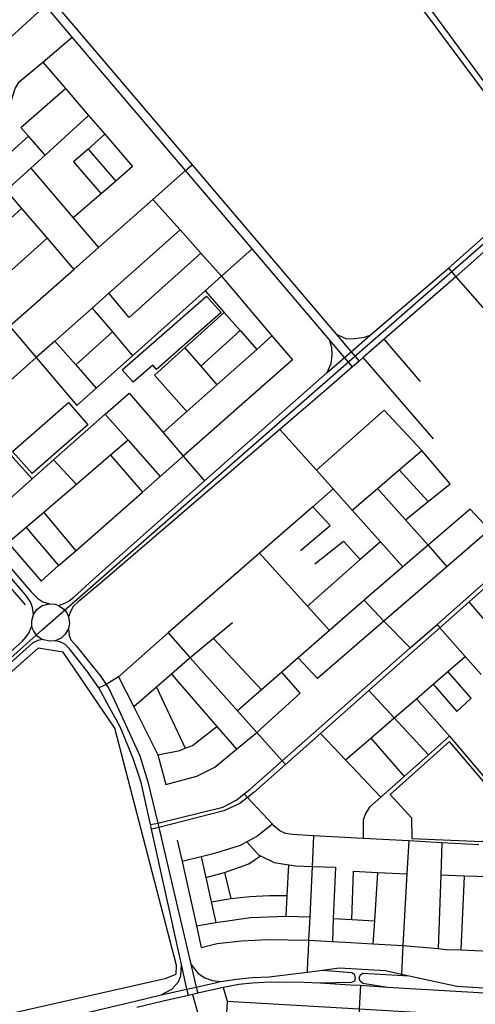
# Model space of a CAD drawing. Header units: millimetres. Extents: x 664923 to 767831, y 3118803 to 3207600.
# Tile 306 of 422: x 729539 to 730412, y 3161646 to 3163531. Entities that reach past the tile are written whole.
import ezdxf

# ---------------------------------------------------------------- set-up
doc = ezdxf.new("R2010")
doc.units = ezdxf.units.MM
for name, color, linetype in [('parks', 8, 'Continuous'), ('railways', 4, 'Continuous'), ('roads_2', 2, 'Continuous'), ('roads_3', 3, 'Continuous')]:
    doc.layers.add(name, color=color, linetype=linetype)

msp = doc.modelspace()

# ---------------------------------------------------------------- linework, layer by layer
at = {"layer": 'parks'}
for points in [[(729735.37, 3162860.39), (729896.48, 3163001.74), (729924.64, 3162969.99), (729800.8, 3162861.34), (729793.59, 3162869.47), (729756.31, 3162836.76), (729735.37, 3162860.39)], [(729525.28, 3162704.41), (729632.08, 3162797.7), (729669.61, 3162755.17), (729562.82, 3162661.88), (729525.28, 3162704.41)], [(728847.86, 3161686.08), (728846.25, 3161670.01), (728872.79, 3161652.08), (728907.53, 3161625.72), (728962.39, 3161592.25), (729031.03, 3161563.84), (729063.83, 3161555.75), (729111.98, 3161554.12), (729181.8, 3161554.15), (729426.17, 3161607.66), (729794.2, 3161690.55), (729817.58, 3161695.68), (729838.65, 3161704.1), (729839.32, 3161720.55), (729721.14, 3162174.87), (729621.95, 3162320.43), (729573.91, 3162327.84), (728847.86, 3161686.08)], [(730248.4, 3162047.77), (730289.16, 3162003.29), (730289.79, 3161963.45), (730424.84, 3161957.79), (730439.33, 3161965.75), (730475.92, 3162018.79), (730431.53, 3162067.52), (730362.04, 3162149.53), (730248.4, 3162047.77)]]:
    msp.add_lwpolyline(points, close=True, dxfattribs=at)
at = {"layer": 'railways'}
msp.add_lwpolyline([(729515.16, 3162303.88), (729582.67, 3162363.49), (730077.71, 3162796.98), (730463.6, 3163133.33), (730543.53, 3163203.01), (730814.29, 3163442.26)], dxfattribs=at)
at = {"layer": 'roads_2'}
for points in [[(730439.07, 3163379.17), (730283.58, 3163587.61)], [(730294.13, 3163593.96), (730448.25, 3163384.4)], [(729565.22, 3162392.55), (729563.47, 3162405.98), (729559.67, 3162416.6), (729549.85, 3162429.88), (729446.89, 3162549.29), (729433, 3162565.39), (729284.4, 3162737.71), (729074.71, 3162977.27), (728977.46, 3163088.36), (728904.88, 3163171.7), (728786.19, 3163308.02), (728689.81, 3163418.39), (728663.33, 3163448.73), (728655.71, 3163458.67)], [(728665.38, 3163467.11), (728672.93, 3163457.13), (728706.94, 3163417.66), (728795.18, 3163315.3), (728843.75, 3163258.9), (728986.9, 3163096.3), (729083.65, 3162985.32), (729293.29, 3162744.85), (729441.76, 3162573.2), (729455.71, 3162557.09), (729560.08, 3162436.43), (729573.48, 3162423.22), (729583.17, 3162416.66), (729596.04, 3162413)], [(729789.13, 3161990.22), (729803.09, 3161992.97), (729928.14, 3162023.62), (729954.8, 3162037.64), (729968.91, 3162049.09), (729979.99, 3162058.06), (730041.6, 3162112.28), (730287, 3162328.25), (730338.3, 3162373.4), (730486.88, 3162504.16), (730502.71, 3162518.08), (730658.88, 3162655.55), (730687.77, 3162682.08), (730844.89, 3162826.61), (730859.02, 3162836.9), (730886.81, 3162859.98), (730975.75, 3162933.82), (731109.38, 3163051.49), (731114.55, 3163056.04), (731173.33, 3163107.8), (731317.82, 3163235.03), (731384.26, 3163293.52), (731407.26, 3163310.36), (731436.1, 3163326.99)], [(729519.34, 3162944.2), (729642.39, 3163052.71), (729689.71, 3163094.45), (729793.99, 3163186.42), (729856.71, 3163241.74), (729869.21, 3163252.76)], [(730492.36, 3162498.59), (730399.86, 3162416.66), (730343.91, 3162367.1), (730207.83, 3162246.57), (730115.03, 3162164.38), (730048.05, 3162105.06), (729987.48, 3162051.41), (729975.42, 3162042.06), (729960.69, 3162030.63), (729930.05, 3162016.71), (729805.09, 3161984.46), (729791.11, 3161981.32)], [(729632.12, 3162365.43), (729633.34, 3162352.18), (729636.97, 3162343.68), (729647.09, 3162332.31), (729694.33, 3162273.87), (729704.58, 3162258.08), (729709.44, 3162250.6), (729725.18, 3162216.62), (729768.62, 3162121.67), (729784.46, 3162072.27), (729803.09, 3161992.97), (729805.09, 3161984.46), (729841.56, 3161829.3), (729866.51, 3161723.33), (729876.88, 3161679.28), (729879.91, 3161667.55)], [(729862.42, 3161663.48), (729859.19, 3161675.33), (729848.64, 3161722.75), (729791.11, 3161981.32), (729789.13, 3161990.22), (729771.18, 3162070.9), (729756.01, 3162116.67), (729731.13, 3162177.26), (729711.02, 3162214.1), (729690.09, 3162251.73), (729667.36, 3162284.76), (729634.09, 3162326.68), (729625.12, 3162335.76), (729615.38, 3162340.19), (729606.52, 3162342.1)], [(729810.1, 3161664.36), (729830.44, 3161675.13), (729842.88, 3161689.09), (729847.16, 3161701.17), (729848.64, 3161722.75)], [(729866.51, 3161723.33), (729880.48, 3161705.04), (729893.57, 3161696.72), (729908.31, 3161691.87), (729923.88, 3161689.78)]]:
    msp.add_lwpolyline(points, dxfattribs=at)
at = {"layer": 'roads_3'}
for points in [[(730176.23, 3162866.24), (730161.17, 3162883.94), (730132.47, 3162917.66), (729984.06, 3163092.07), (729856.71, 3163241.74), (729639.42, 3163497.11), (729588.07, 3163557.46), (729517.21, 3163640.75), (729450.41, 3163719.26), (729262.61, 3163939.24), (729247.23, 3163957.26), (729238.91, 3163967.96), (729215.07, 3163993.92), (729029.18, 3164205.84), (728851.33, 3164403.49), (728839.82, 3164416.91), (728685.6, 3164596.83), (728518.62, 3164791.6), (728499.55, 3164813.55), (728491.86, 3164822.39), (728482.6, 3164833.05), (728455.49, 3164862.86), (728430.96, 3164897.16)], [(728430.96, 3164897.16), (728443.58, 3164885.81), (728463.4, 3164867.99), (728478.75, 3164851.01), (728489.38, 3164838.97), (728498.78, 3164828.35), (728523.78, 3164800.06), (728579.14, 3164737.42), (728694.65, 3164604.67), (728788.76, 3164496.52), (728861.83, 3164412.55), (729220.19, 3164011.8), (729251.01, 3163978.52), (729259.41, 3163967.82), (729291.34, 3163930.45), (729527.89, 3163653.59), (729869.21, 3163252.76), (730144.97, 3162928.96), (730173.91, 3162894.98), (730188.96, 3162877.3)], [(729588.07, 3163557.46), (729491.94, 3163470.5), (729474.24, 3163454.49), (729440.05, 3163452.45), (729413.93, 3163433.78), (729355.93, 3163504.86), (729420.39, 3163559.16), (729460.7, 3163593.13), (729517.21, 3163640.75)], [(729613.14, 3162409.69), (729625.37, 3162413.91), (729633.78, 3162418.64), (729642.38, 3162425.44), (729679.67, 3162459.59), (729893.08, 3162647.89), (730128.1, 3162855.26), (730161.17, 3162883.94), (730173.91, 3162894.98), (730210.37, 3162926.61), (730360.48, 3163055.01), (730515.6, 3163192.15), (730552.81, 3163225.04), (730562.81, 3163232.71), (730598.47, 3163263.65), (730694.56, 3163347.05), (730733.21, 3163381.36), (730811.86, 3163451.14), (730817.7, 3163456.32), (730991.16, 3163610.24)], [(730998.75, 3163598.24), (730827.11, 3163443.56), (730821.4, 3163438.4), (730610.96, 3163248.76), (730605.47, 3163243.9), (730575.07, 3163216.88), (730565.74, 3163208.6), (730544.25, 3163189.51), (730374.17, 3163038.4), (730236.9, 3162919), (730196.59, 3162883.94), (730188.96, 3162877.3), (730176.23, 3162866.24), (730126.44, 3162822.93), (730037.38, 3162746.65), (729689.1, 3162448.37), (729651.07, 3162416.24), (729641.13, 3162407.36), (729636.46, 3162399.26), (729632.45, 3162387.67)], [(728977.46, 3163088.36), (728986.9, 3163096.3), (729005.84, 3163112.27), (729061.37, 3163159.1), (729076.64, 3163166.2), (729084.72, 3163168.01), (729104.48, 3163172.42), (729165.34, 3163186.02), (729321.48, 3163220.9), (729422.07, 3163243.36), (729438.51, 3163249.36), (729460.47, 3163264.55), (729486.77, 3163290.61), (729501.66, 3163317.02), (729512.54, 3163344.48), (729516.41, 3163356.3), (729530.3, 3163398.76), (729538.04, 3163411.4), (729583.02, 3163449.43), (729639.42, 3163497.11)], [(729583.02, 3163449.43), (729626.32, 3163399.13), (729670.8, 3163347.46), (729701.97, 3163311.25), (729755.14, 3163249.5), (729722.72, 3163221.57), (729694.73, 3163197.44), (729641.3, 3163151.39)], [(729587.34, 3163271.4), (729555.84, 3163307.58), (729541.22, 3163324.35), (729626.32, 3163399.13)], [(729670.8, 3163347.46), (729587.34, 3163271.4), (729560.25, 3163246.72), (729512.86, 3163203.54)], [(729555.84, 3163307.58), (729480.89, 3163240.78)], [(729701.97, 3163311.25), (729669.69, 3163282.94), (729641.97, 3163258.64), (729694.73, 3163197.44)], [(729669.69, 3163282.94), (729722.72, 3163221.57)], [(729460.47, 3163264.55), (729480.89, 3163240.78), (729512.86, 3163203.54), (729542.46, 3163169.08), (729591.27, 3163112.24), (729642.39, 3163052.71)], [(729560.25, 3163246.72), (729641.3, 3163151.39), (729689.71, 3163094.45)], [(729485.36, 3163118.15), (729542.46, 3163169.08)], [(729793.99, 3163186.42), (729846.3, 3163128.21), (729885.56, 3163084.05), (729925.18, 3163039.47), (730022.1, 3162925.44), (730061.19, 3162879.46), (729852.23, 3162695.36)], [(728894.92, 3163162.83), (729064.14, 3162967.75), (729272.64, 3162727.39), (729289.97, 3162707.41), (729422.67, 3162556.2), (729549.35, 3162410.88)], [(729312.01, 3162863.15), (729379.48, 3162923.33), (729418.82, 3162958.42), (729493.35, 3163024.9), (729535.36, 3163062.37), (729591.27, 3163112.24)], [(729846.3, 3163128.21), (729709.53, 3163007.04), (729677.51, 3162978.67), (729606.22, 3162915.51), (729570.47, 3162883.84), (729449.98, 3162777.65), (729408.78, 3162741.31)], [(729519.34, 3162944.2), (729527.43, 3162934.66), (729570.47, 3162883.84), (729648.23, 3162792.02), (729685.42, 3162825.25), (729755.05, 3162887.45), (729894.09, 3163011.68), (729925.18, 3163039.47), (729984.06, 3163092.07)], [(729885.56, 3163084.05), (729748.69, 3162960.98), (729709.53, 3163007.04)], [(730360.48, 3163055.01), (730374.17, 3163038.4), (730687.77, 3162682.08), (730690.44, 3162674.76)], [(729894.09, 3163011.68), (729930.56, 3162970.3), (729961.18, 3162935.55), (729992.9, 3162899.54)], [(729677.51, 3162978.67), (729716.38, 3162932.93), (729755.05, 3162887.45)], [(729930.56, 3162970.3), (729855.35, 3162902.68), (729796.98, 3162850.2)], [(729646.04, 3162870.12), (729716.38, 3162932.93)], [(730022.1, 3162925.44), (729992.9, 3162899.54), (729916.58, 3162831.86), (729859.08, 3162780.84), (729813.47, 3162740.4)], [(729961.18, 3162935.55), (729885.97, 3162867.27)], [(730144.97, 3162928.96), (730164.52, 3162919.93), (730180.08, 3162920.24), (730199.13, 3162922.95), (730210.37, 3162926.61)], [(729606.22, 3162915.51), (729646.04, 3162870.12), (729685.42, 3162825.25)], [(730128.1, 3162855.26), (730135.78, 3162872.61), (730137.21, 3162889.29), (730136.66, 3162902.43), (730132.47, 3162917.66)], [(730306.49, 3162838.46), (730236.9, 3162919)], [(729855.35, 3162902.68), (729885.97, 3162867.27), (729916.58, 3162831.86)], [(730331.2, 3162728.56), (730196.59, 3162883.94)], [(729796.98, 3162850.2), (729859.08, 3162780.84)], [(729446.89, 3162549.29), (729455.71, 3162557.09), (729477.22, 3162576.14), (729562.53, 3162651.63), (729603.77, 3162688.14), (729702.43, 3162775.46), (729748.34, 3162816.09), (729813.47, 3162740.4), (729852.23, 3162695.36), (729893.08, 3162647.89)], [(729449.98, 3162777.65), (729526.38, 3162692.1), (729562.53, 3162651.63)], [(729702.43, 3162775.46), (729746.38, 3162725.79), (729807.79, 3162656.37)], [(730236.81, 3162783.14), (730107.09, 3162668.68)], [(730277.69, 3162573.6), (730321.14, 3162608.64), (730363.18, 3162642.53), (730309.07, 3162706.23), (730236.81, 3162783.14)], [(729326.44, 3162749.24), (729441.63, 3162617), (729477.22, 3162576.14), (729516.99, 3162529.58), (729579.63, 3162456.26), (729613.35, 3162485.83), (729645.99, 3162514.46), (729773.94, 3162626.69), (729807.79, 3162656.37), (729852.23, 3162695.36)], [(730037.38, 3162746.65), (730107.09, 3162668.68), (730139.42, 3162632.53), (730175.97, 3162591.67), (730229.69, 3162531.61), (730272.48, 3162483.74)], [(729746.38, 3162725.79), (729712.64, 3162696.93), (729647.4, 3162641.12), (729584.78, 3162587.56), (729551.46, 3162559.06), (729516.99, 3162529.58)], [(729712.64, 3162696.93), (729773.94, 3162626.69)], [(730175.97, 3162591.67), (730224.49, 3162633.44), (730265.65, 3162668.85), (730309.07, 3162706.23)], [(729603.77, 3162688.14), (729647.4, 3162641.12)], [(730265.65, 3162668.85), (730321.14, 3162608.64)], [(730139.42, 3162632.53), (730100.06, 3162598.25), (729998.38, 3162509.72), (729823.18, 3162357.17), (729727.95, 3162273.13), (729704.58, 3162258.08), (729690.09, 3162251.73)], [(730224.49, 3162633.44), (730277.69, 3162573.6), (730320.99, 3162524.9), (730357.09, 3162483.7)], [(729584.78, 3162587.56), (729645.99, 3162514.46)], [(730401.98, 3162593.63), (730320.99, 3162524.9), (730272.48, 3162483.74), (730198.7, 3162419.44), (730132.55, 3162361.82), (730072.34, 3162309.35), (730040.92, 3162281.97), (730001.98, 3162248.04), (729956.14, 3162208.1)], [(730076.66, 3162514.57), (730133.57, 3162562.46), (730100.06, 3162598.25)], [(730492.36, 3162498.59), (730486.88, 3162504.16), (730477.46, 3162513.82), (730439.01, 3162554.47), (730401.98, 3162593.63)], [(729551.46, 3162559.06), (729613.35, 3162485.83)], [(730439.01, 3162554.47), (730357.09, 3162483.7), (730236.44, 3162379.47), (730109.33, 3162269.68), (730072.34, 3162309.35)], [(730229.69, 3162531.61), (730191.15, 3162497.55), (730090.21, 3162408.35)], [(730104.41, 3162489.37), (730159.2, 3162532.79), (730191.15, 3162497.55)], [(729998.38, 3162509.72), (730090.21, 3162408.35), (730132.55, 3162361.82)], [(730198.7, 3162419.44), (730236.44, 3162379.47), (730287, 3162328.25)], [(730478.62, 3162324.76), (730440.7, 3162369.01), (730399.86, 3162416.66)], [(729565.22, 3162392.55), (729571.64, 3162401.85), (729581.72, 3162409.26), (729596.04, 3162413), (729605.98, 3162412.13), (729613.14, 3162409.69), (729623.38, 3162402.58), (729628.93, 3162395.53), (729632.45, 3162387.67), (729634.02, 3162375.32), (729632.12, 3162365.43), (729626.05, 3162354.48), (729618.06, 3162347.19), (729606.52, 3162342.1), (729596.71, 3162341.07), (729584.35, 3162343.66), (729582.3, 3162344.56), (729578.54, 3162346.62), (729573.44, 3162350.49), (729569.2, 3162355.09), (729565.13, 3162361.73), (729563.52, 3162365.73), (729562.24, 3162370.81), (729561.85, 3162380.5), (729565.22, 3162392.55)], [(729946.63, 3162376.65), (729910.3, 3162346.56), (729865.64, 3162309.59), (729829.81, 3162278.38), (729800.62, 3162252.96), (729757.63, 3162215.54)], [(728682.9, 3161630.69), (728740.1, 3161659.89), (728762.46, 3161670.32), (728792.18, 3161685.69), (728847.11, 3161723.55), (728897.44, 3161781.51), (728905.25, 3161789.69), (728910.29, 3161794.89), (728925.24, 3161818.66), (728952.83, 3161839.55), (729032.64, 3161887.91), (729167.61, 3162007.49), (729300.1, 3162124.88), (729544.11, 3162341.08), (729549.71, 3162348.21), (729556.16, 3162356.83), (729562.24, 3162370.81)], [(730338.3, 3162373.4), (730343.91, 3162367.1), (730392.49, 3162311.75), (730422.76, 3162277.29)], [(729582.3, 3162344.56), (729573.73, 3162342.6), (729564.17, 3162338.31), (729556.65, 3162331.97), (729314.24, 3162115.58), (729303.09, 3162105.62), (728998.27, 3161833.52), (728946.88, 3161787.66), (728927.22, 3161770.11), (728918.84, 3161762.62), (728842.71, 3161694.24), (728826.73, 3161680.41), (728818.19, 3161673.65), (728811.71, 3161669.5), (728780.56, 3161653.99), (728739.38, 3161633.49)], [(729823.18, 3162357.17), (729865.64, 3162309.59), (729956.14, 3162208.1), (729993.25, 3162166.5), (730041.6, 3162112.28), (730048.05, 3162105.06)], [(729910.3, 3162346.56), (730001.98, 3162248.04)], [(730162.88, 3162114.13), (730211.31, 3162155.8), (730256.18, 3162194.41), (730298.79, 3162231.1), (730331.14, 3162258.94), (730359.19, 3162283.09), (730392.49, 3162311.75)], [(730331.14, 3162258.94), (730376.35, 3162206.49), (730403.74, 3162232.03), (730359.19, 3162283.09)], [(729727.95, 3162273.13), (729757.63, 3162215.54), (729803.39, 3162123.72), (729818.69, 3162066.73)], [(729818.69, 3162066.73), (729878.18, 3162083.12), (729912.62, 3162100.13), (729954.3, 3162134.42), (729993.25, 3162166.5), (730076.19, 3162241.77), (730040.92, 3162281.97)], [(729829.81, 3162278.38), (729916.66, 3162177.96), (729954.3, 3162134.42)], [(729800.62, 3162252.96), (729855.86, 3162136.25)], [(730207.83, 3162246.57), (730256.18, 3162194.41), (730321.69, 3162123.74)], [(730298.79, 3162231.1), (730362.27, 3162159.78), (730433.1, 3162075.81), (730465.21, 3162105.27), (730492.25, 3162130.07), (730525.35, 3162160.44)], [(729803.39, 3162123.72), (729845.23, 3162132.01), (729855.86, 3162136.25), (729870.07, 3162141.91), (729916.66, 3162177.96)], [(730230.7, 3162042.91), (730162.88, 3162114.13), (730115.03, 3162164.38)], [(730362.27, 3162159.78), (730321.69, 3162123.74), (730275.25, 3162082.49), (730230.7, 3162042.91), (730209.13, 3162023.76), (730201.52, 3162011.8), (730196.95, 3161998.91), (730196.59, 3161963.76)], [(730211.31, 3162155.8), (730275.25, 3162082.49)], [(730418.12, 3161951.52), (730347.49, 3161955.42), (730283.97, 3161958.92), (730196.59, 3161963.76), (730101.76, 3161969), (730061.11, 3161971.25), (730048.01, 3161973.24), (730037.1, 3161978.53), (730026.11, 3161987.56), (730023.01, 3161990.9), (729975.42, 3162042.06), (729968.91, 3162049.09)], [(730023.01, 3161990.9), (729993.29, 3161967.49), (729973.94, 3161957.27), (729961.03, 3161950.45), (729911.86, 3161935.03), (729886.36, 3161928.76), (729849.73, 3161919.75)], [(730101.76, 3161969), (730098.94, 3161909.85), (730094.35, 3161813.99), (730092.21, 3161769.31), (730091.09, 3161745.83)], [(729840.67, 3161960.58), (729849.73, 3161919.75), (729877.4, 3161796.7), (729886.72, 3161755.22)], [(729973.94, 3161957.27), (729996.24, 3161932.39), (729999.84, 3161930.63), (730025.97, 3161917.84), (730054.37, 3161913.37), (730067.34, 3161911.32), (730098.94, 3161909.85), (730143.91, 3161908.68)], [(730283.97, 3161958.92), (730280.55, 3161896.1), (730273.07, 3161758.78), (730271.63, 3161732.32)], [(730347.49, 3161955.42), (730345.28, 3161893.18), (730340.31, 3161752.92)], [(729886.36, 3161928.76), (729895.37, 3161888.88), (729905.89, 3161842.36), (729914.76, 3161803.05)], [(729895.37, 3161888.88), (729930.87, 3161898.44), (729977.55, 3161915.26), (729999.84, 3161930.63)], [(730049.1, 3161815.26), (730051.22, 3161854.78), (730054.37, 3161913.37)], [(730143.91, 3161908.68), (730139.6, 3161810.33), (730137.7, 3161766.76)], [(730551.99, 3161852.68), (730478.95, 3161912.57), (730440.11, 3161890.33), (730390.69, 3161891.81), (730345.28, 3161893.18)], [(729930.87, 3161898.44), (729943.02, 3161848.8)], [(730174.79, 3161808.52), (730178.51, 3161901.3), (730224.32, 3161898.91), (730280.55, 3161896.1)], [(730224.32, 3161898.91), (730218.37, 3161806.27), (730215.55, 3161762.22)], [(730384.79, 3161750.43), (730390.69, 3161891.81)], [(729905.89, 3161842.36), (729943.02, 3161848.8), (729979.64, 3161852.47), (730016.42, 3161854.65), (730051.22, 3161854.78)], [(729877.4, 3161796.7), (729914.76, 3161803.05), (729923.15, 3161804.48), (729980.93, 3161812.45), (730049.1, 3161815.26), (730094.35, 3161813.99)], [(730139.6, 3161810.33), (730174.79, 3161808.52), (730218.37, 3161806.27)], [(729886.72, 3161755.22), (729917.2, 3161762.86), (729963.83, 3161768.07), (730013.66, 3161770.22), (730092.21, 3161769.31), (730137.7, 3161766.76), (730173.2, 3161764.76), (730215.55, 3161762.22), (730273.07, 3161758.78), (730340.31, 3161752.92), (730356.06, 3161751.56), (730384.79, 3161750.43), (730438.16, 3161748.34), (730468.85, 3161747.13), (730535.6, 3161747.27)], [(730091.09, 3161745.83), (730090.35, 3161730.31)], [(730090.35, 3161730.31), (730089.29, 3161708.04)], [(730271.63, 3161732.32), (730270.68, 3161714.97)], [(729589.8, 3161612.02), (729760, 3161652.4), (729810.1, 3161664.36), (729859.19, 3161675.33), (729876.88, 3161679.28), (729923.88, 3161689.78), (729954.37, 3161694.61), (729984.03, 3161697.55), (730016.95, 3161698.77), (730089.29, 3161708.04), (730119.02, 3161711.85), (730150.78, 3161715.91), (730239.42, 3161710.96), (730270.1, 3161704.31), (730285.12, 3161701.04), (730376.36, 3161681.26), (730602.42, 3161666.99), (730605.6, 3161666.79), (730611.88, 3161666.43), (730786.01, 3161656.76), (730862.14, 3161652.14), (730948.08, 3161646.91), (731175.52, 3161633.11)], [(730119.02, 3161711.85), (730174.91, 3161707.32), (730179.5, 3161703.91), (730181.13, 3161697.69), (730180.26, 3161690.92), (730173.52, 3161688.28), (730113.45, 3161686.54)], [(730243.53, 3161678.84), (730196.18, 3161686.48), (730190.82, 3161690.38), (730189.19, 3161696.6), (730191.1, 3161701.89), (730195.79, 3161705.97), (730285.12, 3161701.04)], [(730270.68, 3161714.97), (730270.1, 3161704.31)], [(730799.34, 3161645.82), (730786.04, 3161646.62), (730611.28, 3161656.99), (730605.43, 3161657.34), (730601.83, 3161657.55), (730484.15, 3161664.54), (730363.32, 3161671.71), (730243.53, 3161678.84), (730191.38, 3161682.15), (730172.33, 3161683.07), (730113.45, 3161686.54), (730083.79, 3161688.28), (730017.59, 3161688.81), (729984.91, 3161686.52), (729958.29, 3161683.99), (729928.43, 3161678.83), (729879.91, 3161667.55), (729869.87, 3161665.21), (729862.42, 3161663.48), (729813.32, 3161652.07), (729763, 3161640.11)], [(730191.38, 3161682.15), (730189.21, 3161637.77), (730185.77, 3161567.38), (730182.66, 3161503.55)], [(729869.87, 3161665.21), (729880.57, 3161626.64), (729892.18, 3161584.77), (729899.03, 3161560), (729900.58, 3161534.8), (729899.82, 3161520.48), (729896.5, 3161457.8), (729886.59, 3161270.95)], [(729928.43, 3161678.83), (729936.03, 3161652.54), (729932.18, 3161582.39)], [(729936.03, 3161652.54), (730189.21, 3161637.77), (730481.78, 3161620.7), (730599.04, 3161613.86), (730608.66, 3161613.29)]]:
    msp.add_lwpolyline(points, dxfattribs=at)

doc.saveas('drawing.dxf')
